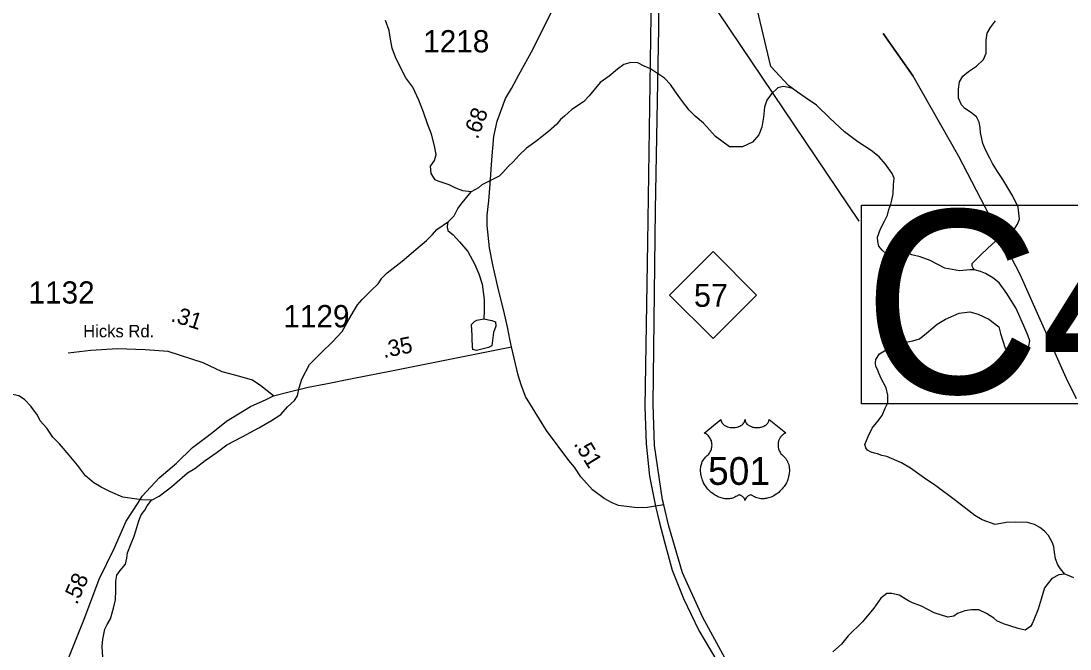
# Model space of a CAD drawing. Extents: x 1950930 to 2061844, y 904556 to 1017002.
# Drawn here: x 2003701 to 2011726, y 926803 to 931607 of the extents above; entities that cross this region are included whole.
import ezdxf

# ---------------------------------------------------------------- set-up
doc = ezdxf.new("R2010")
doc.units = 0
for name, color, linetype in [('Exist Hydrographic Creek Single Shore', 7, 'Continuous'), ('Exist Hydrographic Misc Water Feature', 7, 'Continuous'), ('Exist Railroad Mainline', 7, 'Continuous'), ('Exist Road Primary NC Shield CELL', 7, 'Continuous'), ('Exist Road Primary NC Shield Number Label', 7, 'Continuous'), ('Exist Road Primary US Attributed', 7, 'Continuous'), ('Exist Road Primary US Shield CELL', 7, 'Continuous'), ('Exist Road Primary US Shield Number Label', 7, 'Continuous'), ('Exist Road Primary US Structure Culvert Number Label', 7, 'Continuous'), ('Exist Road Primary US Structure Standard Bridge CELL', 7, 'Continuous'), ('Exist Road Secondary Type 41 Attributed', 7, 'Continuous'), ('Exist Road Secondary Type 51 Attributed', 7, 'Continuous'), ('Exist Road Secondary Type 51 Label', 7, 'Continuous'), ('Exist Road Secondary Type 51 Number Label', 7, 'Continuous')]:
    doc.layers.add(name, color=color, linetype=linetype)

msp = doc.modelspace()

# ---------------------------------------------------------------- linework, layer by layer
at = {"layer": 'Exist Hydrographic Creek Single Shore'}
for points in [[(2009603.5, 931090.5), (2009571.5, 931114.4), (2009437.6, 931258.6), (2009286.7, 931895.7), (2008768, 932386.9)], [(2010996.4, 929703.4), (2010984.5, 929715.4), (2010978.6, 929731.3), (2010978.4, 929751.3), (2011044.4, 929817.6), (2011094.3, 929867.4), (2011156.5, 929923.5), (2011220.3, 929963.6), (2011298.4, 930011.5), (2011324.2, 930051.7), (2011340.1, 930091.7), (2011328.3, 930183.5), (2011288, 930267.7), (2011212.2, 930395.6), (2011170.1, 930455.5), (2011134, 930517.7), (2011113.8, 930557.5), (2011081.9, 930617.5), (2011058.1, 930669.5), (2011041.7, 930753.6), (2011038, 930793.3), (2011029.9, 930833.5), (2011011.7, 930873.3), (2010965.9, 930909.4), (2010921.8, 930937.5), (2010895.8, 930965.3), (2010873.6, 931017.3), (2010873.7, 931085.5), (2010881.7, 931141.5), (2010905.6, 931185.3), (2010949.7, 931221.5), (2011009.6, 931261.6), (2011065.5, 931313.6), (2011085.5, 931361.4), (2011085.5, 931409.6), (2011085.3, 931461.5), (2011093.2, 931513.5), (2011117.4, 931557.6), (2011157.2, 931607.7)], [(2010996.4, 929703.4), (2010960.6, 929703.4), (2010880.4, 929695.3), (2010768.6, 929715.3), (2010656.6, 929775), (2010580.4, 929803.2), (2010516.4, 929819), (2010474.5, 929841.1), (2010424.2, 929853), (2010386.5, 929837.1), (2010348.3, 929829), (2010316.4, 929829), (2010290.3, 929852.8), (2010264.4, 929884.9), (2010256.3, 929920.8), (2010252.4, 929953.1), (2010276.3, 930016.9), (2010308.1, 930076.9), (2010330.3, 930121.1), (2010340.1, 930164.9), (2010356, 930204.9), (2010364.2, 930236.9), (2010372.1, 930285), (2010376.2, 930353.2), (2010380.2, 930404.9), (2010366.2, 930441), (2010313.8, 930513), (2010266.1, 930569.1), (2010206, 930616.9), (2010103.7, 930683), (2010001.9, 930759), (2009889.9, 930862.7), (2009787.6, 930962.6), (2009699.5, 931022.5), (2009641.6, 931062.8), (2009603.5, 931090.5)], [(2011686, 927375.8), (2011652, 927415.6), (2011632, 927447.5), (2011615.9, 927491.8), (2011607.7, 927543.5), (2011601.7, 927583.7), (2011591.8, 927615.7), (2011561.8, 927671.8), (2011531.6, 927703.6), (2011495.8, 927731.6), (2011453.6, 927755.7), (2011401.7, 927769.6), (2011309.6, 927773.5), (2011237.7, 927771.4), (2011197.8, 927763.3), (2011153.7, 927755.4), (2011053.7, 927791.2), (2010997.6, 927823.2), (2010849.7, 927939.2), (2010699.4, 928051.3), (2010613.3, 928111.1), (2010505.3, 928186.9), (2010437.5, 928227), (2010325.3, 928274.9), (2010285.4, 928283), (2010253.2, 928296.8), (2010229.4, 928300.9), (2010205.3, 928308.9), (2010177.4, 928324.9), (2010163.3, 928341), (2010157.3, 928368.6), (2010183.1, 928428.8), (2010213.3, 928492.8), (2010257.1, 928544.8), (2010289.1, 928588.7), (2010313.3, 928645), (2010333.2, 928686.9), (2010333.1, 928745), (2010319.1, 928800.8), (2010280.9, 928872.8), (2010266.9, 928908.8), (2010253.1, 928941), (2010240.8, 928964.8), (2010238.8, 928992.8), (2010240.9, 929017), (2010268.7, 929060.7), (2010376.7, 929125.1), (2010472.7, 929151), (2010524.7, 929159.2), (2010575, 929175.2), (2010628.7, 929219), (2010676.8, 929259.1), (2010708.9, 929287.3), (2010772.7, 929327.3), (2010878.6, 929371.4), (2010960.6, 929383.5), (2011022.8, 929363.5), (2011104.8, 929327.3), (2011180.7, 929267.4), (2011194.7, 929215.5), (2011210.9, 929159.4), (2011230.8, 929103.5), (2011244.7, 929079.6), (2011251, 929035.5), (2011247.1, 929003.4), (2011245, 928983.5), (2011247, 928967.3), (2011255, 928959.6), (2011267, 928951.5), (2011304.9, 928991.4), (2011359, 929051.7), (2011388.9, 929083.5), (2011410.9, 929119.5), (2011419, 929159.7), (2011402.8, 929203.7), (2011372.8, 929275.5), (2011314.8, 929407.7), (2011242.7, 929523.7), (2011184.7, 929603.6), (2011134.6, 929643.4), (2011080.5, 929675.4), (2011040.5, 929691.3), (2010996.4, 929703.4)], [(2011686, 927375.8), (2011640, 927371.5), (2011587.9, 927343.7), (2011531.9, 927271.7), (2011504.2, 927183.7), (2011482.2, 927107.7), (2011448.1, 927027.6), (2011436.3, 926995.4), (2011424, 926975.6), (2011384.1, 926947.6), (2011328.2, 926959.6), (2011216.1, 926995.4), (2011166, 927019.4), (2011144.1, 927039.5), (2011088.1, 927075.4), (2011028, 927103.3), (2010972.2, 927103.1), (2010922.1, 927095.3), (2010866.3, 927075.1), (2010838.3, 927055), (2010790.2, 927047.1), (2010686.2, 927079.2), (2010590.1, 927131), (2010522, 927155.1), (2010490.2, 927170.8), (2010419.9, 927214.9), (2010362.1, 927228.9), (2010326, 927226.7), (2010278, 927191), (2010224.2, 927114.6), (2010138.1, 927010.7), (2010030.2, 926904.7), (2009978.3, 926840.4), (2009912.2, 926782.4)], [(2011756, 927347.8), (2011719.9, 927363.7), (2011686, 927375.8)]]:
    msp.add_lwpolyline(points, dxfattribs=at)
at = {"layer": 'Exist Hydrographic Misc Water Feature'}
for points in [[(2007144, 930301.2), (2007080.2, 930309), (2007028.1, 930328.8), (2006976.1, 930352.9), (2006930.1, 930368.9), (2006893.9, 930380.8), (2006869.9, 930392.8), (2006840, 930440.7), (2006834, 930496.9), (2006863.8, 930540.9), (2006877.8, 930585), (2006865.8, 930652.8), (2006841.7, 930740.9), (2006811.8, 930821), (2006779.5, 930908.9), (2006743.7, 931000.9), (2006699.5, 931100.9), (2006645.5, 931172.6), (2006605.4, 931250.9), (2006565.4, 931330.8), (2006541.2, 931398.6), (2006529.2, 931466.7), (2006517.1, 931534.6), (2006489.1, 931610.7)], [(2009603.5, 931090.5), (2009575.4, 931098.6), (2009531.6, 931106.7), (2009491.7, 931094.4), (2009441.5, 931050.5), (2009405.8, 931002.3), (2009389.8, 930946.5), (2009381.7, 930870.6), (2009367.7, 930794.4), (2009345.8, 930736.4), (2009297.7, 930680.3), (2009221.8, 930644.5), (2009121.7, 930644.3), (2009013.8, 930724.3), (2008921.6, 930824.3), (2008857.8, 930878.1), (2008813.8, 930926), (2008753.7, 931002), (2008703.6, 931073.9), (2008669.5, 931121.9), (2008623.6, 931170.1), (2008569.5, 931206), (2008517.4, 931241.9), (2008467.3, 931261.9), (2008419.6, 931285.9), (2008367.5, 931289.9), (2008313.3, 931273.7), (2008263.4, 931237.6), (2008201.6, 931185.7), (2008131.7, 931137.6), (2008047.5, 931033.7), (2008005.5, 930989.6), (2007915.7, 930929.4), (2007859.5, 930879.4), (2007827.8, 930853.5), (2007799.8, 930817.3), (2007735.7, 930761.5), (2007639.9, 930685.4), (2007568, 930633.4), (2007511.7, 930581.4), (2007466, 930529.2), (2007427.9, 930493.2), (2007387.9, 930447.1), (2007360.1, 930421.1), (2007267.9, 930373.1), (2007226.1, 930353), (2007200.1, 930331.2), (2007144, 930301.2)], [(2006972.2, 930073), (2006988, 930088.8), (2007016.1, 930116.8), (2007044.2, 930172.9), (2007076, 930216.9), (2007144, 930301.2)], [(2005031.1, 928183.5), (2005111.2, 928245.5), (2005203.1, 928309.6), (2005275.1, 928363.9), (2005399.1, 928427.9), (2005521, 928496), (2005617, 928552.1), (2005689.1, 928595.9), (2005740.9, 928656.2), (2005793.1, 928704), (2005816.8, 928740.2), (2005828.9, 928800), (2005849, 928868.2), (2005908.7, 928980.2), (2006000.9, 929072.2), (2006084.6, 929152.1), (2006158.7, 929232.3), (2006210.5, 929324.5), (2006252.7, 929396.4), (2006276.5, 929436.3), (2006312.4, 929476.6), (2006380.5, 929544.4), (2006432.4, 929596.5), (2006462.5, 929640.5), (2006502.4, 929680.7), (2006618.4, 929768.6), (2006722.3, 929858.6), (2006802.2, 929928.9), (2006848.1, 929972.9), (2006882.1, 930012.9), (2006972.2, 930073)], [(2006972.2, 930073), (2006964, 930056.8), (2006962.1, 930028.9), (2006966.2, 930004.9), (2007006.2, 929970.9), (2007056.3, 929917), (2007120.4, 929844.8), (2007172.2, 929745), (2007204.5, 929673.1), (2007230.4, 929593.2), (2007244.4, 929477), (2007244.7, 929393), (2007240.7, 929329.1)], [(2007240.7, 929329.1), (2007302.5, 929317), (2007330.8, 929304.9), (2007332.8, 929273), (2007316.7, 929225.1), (2007312.6, 929202.9), (2007302.7, 929121.1), (2007276.9, 929109.1), (2007184.9, 929087.1), (2007156.8, 929092.9), (2007154.6, 929116.9), (2007152.6, 929177), (2007152.8, 929201), (2007148.6, 929285.1), (2007170.7, 929308.9), (2007188.7, 929319), (2007240.7, 929329.1)], [(2004699.3, 927941.3), (2004623.6, 927945.1), (2004479.3, 927965.2), (2004387.2, 928005.1), (2004315.4, 928041.1), (2004259.3, 928073.1), (2004195.2, 928128.9), (2004133.2, 928208.9), (2004071.1, 928285), (2003997.1, 928372.9), (2003945, 928424.8), (2003899.1, 928492.7), (2003849.1, 928548.9), (2003827, 928592.7), (2003776.9, 928660.6), (2003728.8, 928712.8), (2003684.7, 928740.6), (2003612.8, 928754.6), (2003542.7, 928776.7), (2003464.7, 928812.5), (2003392.7, 928840.5), (2003334.6, 928886.4), (2003304.9, 928908.6)], [(2004699.3, 927941.3), (2004759.3, 927971.5), (2004855.4, 928047.3), (2004975.4, 928151.5), (2005031.1, 928183.5)], [(2004326.3, 926739), (2004322.1, 926823.1), (2004326.2, 926879.1), (2004341.9, 926954.9), (2004360, 926991), (2004385.9, 927035.1), (2004409.8, 927115), (2004424, 927179), (2004425.8, 927251.2), (2004425.9, 927323), (2004433.8, 927367.2), (2004459.8, 927403.1), (2004501.8, 927451.1), (2004511.6, 927499.1), (2004515.7, 927539.1), (2004543.5, 927611.1), (2004567.6, 927667.3), (2004579.6, 927707.1), (2004603.5, 927783.4), (2004621.5, 927829.3), (2004647.5, 927865.2), (2004667.5, 927897.3), (2004699.3, 927941.3)]]:
    msp.add_lwpolyline(points, dxfattribs=at)
at = {"layer": 'Exist Railroad Mainline'}
for points in [[(2010526, 931184), (2010296.2, 931510.9), (2010526, 931184)], [(2011775.4, 928716.6), (2011699.2, 928872.6), (2011663.3, 928952.6), (2011344.8, 929668.3), (2010874.4, 930570.1), (2010526, 931184)]]:
    msp.add_lwpolyline(points, dxfattribs=at)
at = {"layer": 'Exist Road Primary NC Shield CELL'}
msp.add_lwpolyline([(2008662.1, 929510.2), (2008995.1, 929843.2), (2009328.1, 929510.2), (2008995.1, 929177.2)], close=True, dxfattribs=at)
at = {"layer": 'Exist Road Primary US Attributed'}
for points in [[(2008436.9, 932746.7), (2008490.2, 932378.1), (2008511.1, 932131), (2008521.4, 931822.3), (2008494.9, 929913.1), (2008474.6, 928654.5), (2008484.6, 928373.4), (2008510.1, 928126.5), (2008555.6, 927896.6)], [(2008618.9, 927905.8), (2008609.5, 927944.9), (2008547, 928359.2), (2008538.5, 928677.1), (2008555.6, 930161.5), (2008581.1, 931552.2), (2008578.3, 931830.3), (2008567.6, 932089.9), (2008537.2, 932394.8), (2008496.3, 932760)], [(2010664.1, 924506.9), (2010193.3, 925160.6), (2009400.4, 926260.7), (2009131, 926651.9), (2008918.1, 927043.5), (2008762.9, 927385.8), (2008657.8, 927743.4), (2008618.9, 927905.8)], [(2008555.6, 927896.6), (2008584, 927777.4), (2008626.6, 927612.8), (2008683.3, 927405.6), (2008768.5, 927189.9), (2008886.8, 926944.2), (2009080.2, 926618.6), (2009342.4, 926220.9), (2010114.1, 925147.2), (2010174.4, 925062.7), (2010196.5, 925030.9), (2010228.1, 924986.9), (2010587.8, 924455.6)]]:
    msp.add_lwpolyline(points, dxfattribs=at)
at = {"layer": 'Exist Road Primary US Shield CELL'}
msp.add_lwpolyline([(2009055.9, 928557.9), (2009056.2, 928552.5), (2009057.5, 928546.2), (2009058.5, 928543), (2009061.5, 928536.7), (2009066.3, 928529.4), (2009073.1, 928522.1), (2009080.8, 928515.8), (2009086, 928512.5), (2009094.7, 928507.8), (2009104.7, 928503.6), (2009115.8, 928500.4), (2009127.1, 928498.1), (2009139.5, 928496.8), (2009151.7, 928496.5), (2009164.9, 928497.5), (2009179.5, 928500.3), (2009186.3, 928502.1), (2009193.8, 928504.7), (2009200.8, 928507.6), (2009208.4, 928511.7), (2009214.6, 928515.6), (2009219.4, 928519.1), (2009226.2, 928525.6), (2009231.7, 928532.4), (2009233.9, 928536.2), (2009235.9, 928539.8), (2009238.6, 928547.6), (2009239.4, 928551), (2009239.9, 928558.1), (2009240.4, 928552.2), (2009241, 928548.4), (2009242, 928544.8), (2009243.5, 928540.9), (2009246.2, 928535.4), (2009249.2, 928530.9), (2009255, 928524.1), (2009258.5, 928520.8), (2009261.8, 928518.1), (2009270.5, 928512.1), (2009280.8, 928506.9), (2009285.8, 928504.7), (2009290.9, 928502.9), (2009297.5, 928500.9), (2009304.2, 928499.3), (2009310.9, 928498.2), (2009317.8, 928497.2), (2009324.7, 928496.7), (2009330.4, 928496.5), (2009337.4, 928496.6), (2009343.9, 928497), (2009350.5, 928497.8), (2009357.8, 928499), (2009363.6, 928500.3), (2009371.4, 928502.3), (2009378.4, 928504.8), (2009384.5, 928507.5), (2009392.5, 928511.7), (2009398.9, 928515.7), (2009403.7, 928519.5), (2009409.3, 928524.6), (2009414.6, 928530.8), (2009417.7, 928535.3), (2009419.9, 928539.9), (2009422, 928544.8), (2009423.2, 928550), (2009423.8, 928554.4), (2009423.9, 928558.3), (2009552.5, 928455.8), (2009549.5, 928454.7), (2009542.5, 928451.2), (2009537, 928448), (2009528.1, 928441.7), (2009524.3, 928438.3), (2009520.5, 928434.8), (2009517, 928431), (2009514, 928427.4), (2009510.2, 928422.2), (2009506.9, 928417), (2009503.6, 928411.4), (2009501.2, 928406.4), (2009497.3, 928396.1), (2009495.4, 928389.5), (2009494.2, 928384), (2009492.7, 928372.5), (2009492.3, 928367.1), (2009492.3, 928361.7), (2009492.6, 928356), (2009493.1, 928350.5), (2009494.1, 928344.8), (2009495, 928339.8), (2009496.6, 928333.6), (2009498.9, 928326.5), (2009501.7, 928319.6), (2009507.6, 928308.4), (2009515.1, 928297), (2009520.5, 928290.6), (2009525.8, 928285.1), (2009533.8, 928278.5), (2009538.1, 928274.7), (2009543, 928269.7), (2009551.1, 928260.4), (2009554.3, 928256), (2009557.6, 928251), (2009560.7, 928245.9), (2009563.7, 928240.5), (2009566.1, 928235.7), (2009570.7, 928224.7), (2009574, 928213.9), (2009575.5, 928208.3), (2009577.9, 928195.7), (2009578.8, 928189.5), (2009579.8, 928177.2), (2009579.8, 928162.3), (2009578.7, 928148.1), (2009576, 928131.6), (2009573.8, 928121.8), (2009570.4, 928110.3), (2009567.2, 928100.3), (2009561.3, 928085.7), (2009556.1, 928075), (2009549.3, 928062.6), (2009544.7, 928055), (2009539.3, 928047), (2009532.5, 928037.7), (2009524.6, 928027.8), (2009515.1, 928017.4), (2009507.5, 928009.8), (2009497.4, 928000.8), (2009491.4, 927995.8), (2009482.7, 927989.2), (2009470.9, 927981.3), (2009459.2, 927974.6), (2009449.2, 927969.5), (2009440.4, 927965.7), (2009429, 927961.4), (2009410, 927956.1), (2009403.1, 927954.7), (2009394.9, 927953.5), (2009387.2, 927952.7), (2009379.8, 927952.2), (2009369.8, 927952.2), (2009359.8, 927953), (2009350.4, 927954.4), (2009340.6, 927956.4), (2009330.4, 927959.5), (2009321.1, 927963.1), (2009311.6, 927967.7), (2009295.7, 927977.8), (2009291.1, 927980.2), (2009288.6, 927980.9), (2009282.4, 927981.2), (2009276.6, 927980), (2009270.7, 927977.6), (2009267.1, 927975.7), (2009262.4, 927972.6), (2009258.7, 927969.7), (2009254.3, 927965.5), (2009251.3, 927962), (2009249, 927959.3), (2009244.5, 927952.2), (2009242.9, 927948.9), (2009241.2, 927944.6), (2009239.8, 927938.2), (2009237.7, 927946.2), (2009235.4, 927951.6), (2009232.7, 927956.1), (2009229.8, 927960.1), (2009225.3, 927965.3), (2009221.3, 927969.2), (2009216.4, 927973.1), (2009211.3, 927976.2), (2009207.1, 927978.4), (2009203.3, 927979.8), (2009198.7, 927981), (2009194.9, 927981.3), (2009191.8, 927981.2), (2009187.5, 927980.2), (2009181.7, 927976), (2009176.2, 927972.2), (2009170.2, 927968.5), (2009163, 927964.7), (2009157.8, 927962.3), (2009151.6, 927959.8), (2009144.3, 927957.4), (2009136.4, 927955.4), (2009128.3, 927953.8), (2009121.1, 927952.6), (2009113.5, 927951.9), (2009106.5, 927951.7), (2009099.3, 927951.8), (2009092.6, 927952.3), (2009084.7, 927953), (2009075, 927954.4), (2009067, 927956.3), (2009058.5, 927958.5), (2009049.7, 927961.3), (2009040.4, 927964.9), (2009028.7, 927969.9), (2009020.6, 927974.1), (2009007.7, 927981.5), (2008992.7, 927991.9), (2008981.3, 928001.1), (2008973, 928008.6), (2008960.8, 928021.1), (2008953.6, 928029.2), (2008942.3, 928043.8), (2008935.1, 928054.4), (2008930.5, 928062.1), (2008923.6, 928074.6), (2008919.9, 928082.4), (2008915, 928093.8), (2008911.2, 928104.2), (2008908, 928114.1), (2008906.3, 928120.4), (2008903.8, 928131.4), (2008902.4, 928139.2), (2008900.9, 928150), (2008900.1, 928161.3), (2008900, 928171.7), (2008900.2, 928180.3), (2008901.2, 928190.5), (2008902.9, 928201.2), (2008905, 928210.4), (2008906.8, 928217), (2008909.6, 928225), (2008913.2, 928233.9), (2008917.4, 928242.4), (2008921.5, 928249.5), (2008926.6, 928257.1), (2008931.6, 928263.6), (2008938.2, 928270.7), (2008945, 928277.2), (2008951.3, 928282.3), (2008958.7, 928289.6), (2008962.6, 928294), (2008967.3, 928300.2), (2008971, 928305.9), (2008973.9, 928311), (2008977.9, 928318.5), (2008980.2, 928324.1), (2008983.2, 928332.8), (2008984.7, 928338.9), (2008986.2, 928346.7), (2008987.2, 928354.1), (2008987.5, 928363.3), (2008987.3, 928370.8), (2008986.3, 928379.7), (2008984.7, 928388.3), (2008982.6, 928395.7), (2008979.5, 928404.2), (2008976.5, 928410.4), (2008971.6, 928418.9), (2008966.1, 928426.7), (2008960.5, 928433.1), (2008954.8, 928438.8), (2008949.3, 928443), (2008944.1, 928446.8), (2008937.6, 928450.7), (2008931.3, 928453.8), (2008927.3, 928455.4)], close=True, dxfattribs=at)
at = {"layer": 'Exist Road Primary US Structure Culvert Number Label'}
msp.add_line((2008619.2, 932289.3), (2010111.2, 930076.5), dxfattribs=at)
msp.add_lwpolyline([(2010131.9, 930199.2), (2014113.6, 930199.2), (2014113.6, 928679.8), (2010131.9, 928679.8)], close=True, dxfattribs=at)
at = {"layer": 'Exist Road Secondary Type 41 Attributed'}
msp.add_lwpolyline([(2005632.8, 928739.5), (2005537.3, 928816.7), (2005473.2, 928860.7), (2005375.1, 928888.7), (2005239.2, 928924.5), (2005095.2, 928992.5), (2004827.1, 929078.3), (2004651.2, 929092.1), (2004439, 929098.1), (2004235.1, 929085.9), (2004063.1, 929065.9)], dxfattribs=at)
at = {"layer": 'Exist Road Secondary Type 51 Attributed'}
for points in [[(2007454.6, 929114.8), (2007441, 929174.1), (2007424.7, 929254.7), (2007394.4, 929389.9), (2007354.1, 929551.7), (2007311.6, 929741.6), (2007284.3, 929872.3), (2007266.8, 930043.3), (2007266.8, 930120.8), (2007279, 930231.5), (2007290.9, 930359.4), (2007304.2, 930545.9), (2007319.2, 930723.2), (2007342.7, 930841), (2007408, 931014), (2007452.8, 931089.4), (2007510.5, 931195.8), (2007619.8, 931394.8), (2007772.4, 931702.5), (2008172.4, 932466.8)], [(2005632.8, 928739.5), (2005752, 928770.7), (2005899.2, 928805.6), (2006034.4, 928831.4), (2006234, 928873.2), (2006536.1, 928931), (2007454.6, 929114.8)], [(2008555.6, 927896.6), (2008494.3, 927885.2), (2008414.5, 927882), (2008273.1, 927901.2), (2008224.2, 927920.3), (2008162.5, 927953.3), (2008072.2, 928020.3), (2007985, 928119.3), (2007934.6, 928194.3), (2007891.5, 928244.1), (2007721.1, 928474.4), (2007560.9, 928735), (2007527.5, 928823.1), (2007504.7, 928897.5), (2007454.6, 929114.8)], [(2003908.9, 926343.3), (2004190.9, 927043.4), (2004300.2, 927338.2), (2004414.1, 927570.7), (2004505.9, 927781.1), (2004597, 927922.4), (2004627.4, 927971), (2004757.2, 928111.6), (2004891.7, 928224.3), (2005013.8, 928344.1), (2005155.4, 928452.5), (2005273.2, 928546.7), (2005457.2, 928658.9), (2005577.8, 928712.5), (2005632.8, 928739.5)], [(2008618.9, 927905.8), (2008555.6, 927896.6)]]:
    msp.add_lwpolyline(points, dxfattribs=at)

# ---------------------------------------------------------------- texts
at = {"layer": 'Exist Road Primary NC Shield Number Label'}
msp.add_text('57', height=175, dxfattribs=at).set_placement((2008849.2, 929420.5))
at = {"layer": 'Exist Road Primary US Shield Number Label'}
msp.add_text('501', height=212.5, dxfattribs=at).set_placement((2008957.1, 928058.6))
at = {"layer": 'Exist Road Primary US Structure Culvert Number Label'}
msp.add_text('C46', height=1400, dxfattribs=at).set_placement((2010145, 928758.9))
at = {"layer": 'Exist Road Primary US Structure Standard Bridge CELL'}
for s, rotation, p in [('.68', 69.35032, (2007194.4, 930696.6)), ('.31', 342.25988, (2004841.2, 929313.3)), ('.35', 11.31934, (2006476.8, 929028.3)), ('.51', 301.37624, (2007926.7, 928372.9)), ('.58', 66.42123, (2004129.1, 927136.2))]:
    msp.add_text(s, height=125, rotation=rotation, dxfattribs=at).set_placement(p)
at = {"layer": 'Exist Road Secondary Type 51 Label'}
msp.add_text('Hicks Rd.', height=95, dxfattribs=at).set_placement((2004177.2, 929187.4))
at = {"layer": 'Exist Road Secondary Type 51 Number Label'}
for s, p in [('1218', (2006778.3, 931367)), ('1132', (2003759.1, 929445.5)), ('1129', (2005708.6, 929264.2))]:
    msp.add_text(s, height=170, dxfattribs=at).set_placement(p)

doc.saveas('drawing.dxf')
